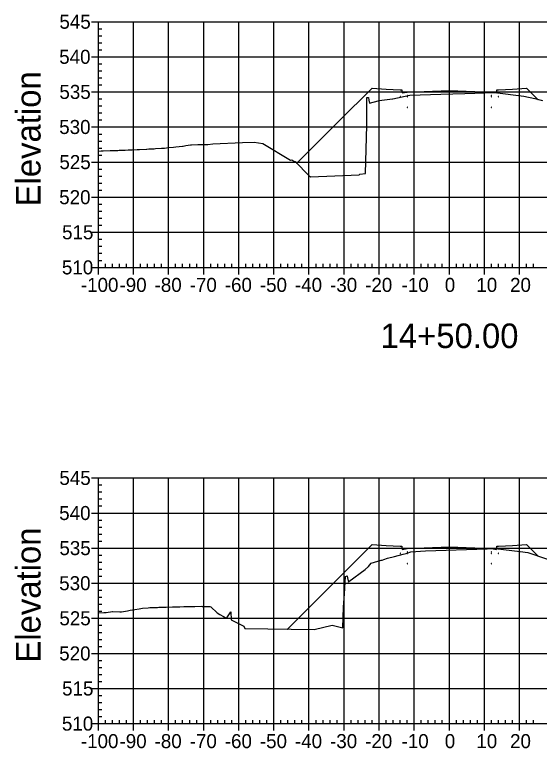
# Model space of a CAD drawing. Extents: x 708103 to 717568, y 374476 to 378707.
# Drawn here: x 717057.6 to 717207.1, y 377171 to 377380.1 of the extents above; entities that cross this region are included whole.
import ezdxf

# ---------------------------------------------------------------- set-up
doc = ezdxf.new("R2010")
doc.units = 0
for name, color, linetype in [('1', 7, 'Continuous'), ('14', 7, 'Continuous'), ('22', 7, 'Continuous'), ('57', 7, 'Continuous'), ('60', 7, 'Continuous'), ('Existing', 7, 'Continuous')]:
    doc.layers.add(name, color=color, linetype=linetype)

msp = doc.modelspace()

# ---------------------------------------------------------------- linework, layer by layer
for points in [[(717167.45, 377356.64), (717167.55, 377356.64), (717167.55, 377356.74), (717167.45, 377356.74)], [(717169.45, 377356.97), (717169.55, 377356.97), (717169.55, 377357.07), (717169.45, 377357.07)], [(717169.45, 377356.64), (717169.55, 377356.64), (717169.55, 377356.74), (717169.45, 377356.74)], [(717181.45, 377357.12), (717181.55, 377357.12), (717181.55, 377357.22), (717181.45, 377357.22)], [(717193.45, 377356.97), (717193.55, 377356.97), (717193.55, 377357.07), (717193.45, 377357.07)], [(717193.45, 377356.64), (717193.55, 377356.64), (717193.55, 377356.74), (717193.45, 377356.74)], [(717195.45, 377356.64), (717195.55, 377356.64), (717195.55, 377356.74), (717195.45, 377356.74)], [(717181.45, 377354.12), (717181.55, 377354.12), (717181.55, 377354.22), (717181.45, 377354.22)], [(717169.45, 377353.64), (717169.55, 377353.64), (717169.55, 377353.74), (717169.45, 377353.74)], [(717193.45, 377353.64), (717193.55, 377353.64), (717193.55, 377353.74), (717193.45, 377353.74)], [(717167.45, 377226.56), (717167.55, 377226.56), (717167.55, 377226.66), (717167.45, 377226.66)], [(717169.45, 377226.89), (717169.55, 377226.89), (717169.55, 377226.99), (717169.45, 377226.99)], [(717169.45, 377226.56), (717169.55, 377226.56), (717169.55, 377226.66), (717169.45, 377226.66)], [(717181.45, 377227.04), (717181.55, 377227.04), (717181.55, 377227.14), (717181.45, 377227.14)], [(717193.45, 377226.89), (717193.55, 377226.89), (717193.55, 377226.99), (717193.45, 377226.99)], [(717193.45, 377226.56), (717193.55, 377226.56), (717193.55, 377226.66), (717193.45, 377226.66)], [(717195.45, 377226.56), (717195.55, 377226.56), (717195.55, 377226.66), (717195.45, 377226.66)], [(717169.45, 377223.56), (717169.55, 377223.56), (717169.55, 377223.66), (717169.45, 377223.66)], [(717181.45, 377224.04), (717181.55, 377224.04), (717181.55, 377224.14), (717181.45, 377224.14)], [(717193.45, 377223.56), (717193.55, 377223.56), (717193.55, 377223.66), (717193.45, 377223.66)]]:
    msp.add_lwpolyline(points, close=True)
at = {"layer": '14'}
for points in [[(717206.74, 377355.93), (717206.74, 377355.98), (717206.74, 377355.93), (717206.69, 377355.93), (717206.74, 377355.93), (717206.74, 377355.88), (717206.74, 377355.93), (717206.79, 377355.93)], [(717138.07, 377337.74), (717138.07, 377337.79), (717138.07, 377337.74), (717138.02, 377337.74), (717138.07, 377337.74), (717138.07, 377337.69), (717138.07, 377337.74), (717138.12, 377337.74)], [(717206.74, 377225.85), (717206.74, 377225.9), (717206.74, 377225.85), (717206.69, 377225.85), (717206.74, 377225.85), (717206.74, 377225.8), (717206.74, 377225.85), (717206.79, 377225.85)], [(717135.42, 377205.01), (717135.42, 377205.06), (717135.42, 377205.01), (717135.37, 377205.01), (717135.42, 377205.01), (717135.42, 377204.96), (717135.42, 377205.01), (717135.47, 377205.01)]]:
    msp.add_lwpolyline(points, dxfattribs=at)
at = {"layer": '22'}
for points in [[(717138.07, 377337.74), (717150.02, 377349.71), (717159.5, 377359.17), (717163.5, 377358.85), (717167.5, 377358.69), (717168, 377358.69), (717168.08, 377357.77), (717169.5, 377358.02), (717181.5, 377358.5), (717193.5, 377358.02), (717194.91, 377357.77), (717195, 377358.69), (717195.5, 377358.69), (717199.5, 377358.85), (717203.5, 377359.17), (717206.74, 377355.93)], [(717135.42, 377205.01), (717159.5, 377229.09), (717163.5, 377228.77), (717167.5, 377228.61), (717168, 377228.61), (717168.08, 377227.69), (717169.5, 377227.94), (717181.5, 377228.42), (717193.5, 377227.94), (717194.91, 377227.69), (717195, 377228.61), (717195.5, 377228.61), (717199.5, 377228.77), (717203.5, 377229.09), (717206.74, 377225.85)]]:
    msp.add_lwpolyline(points, dxfattribs=at)
at = {"layer": '57'}
for p, q in [((717079.5, 377378.07), (717081.5, 377378.07)), ((717081.5, 377378.07), (717281.5, 377378.07)), ((717081.5, 377308.07), (717081.5, 377378.07)), ((717081.5, 377308.07), (717081.5, 377378.07)), ((717091.5, 377308.07), (717091.5, 377378.07)), ((717101.5, 377308.07), (717101.5, 377378.07)), ((717111.5, 377308.07), (717111.5, 377378.07)), ((717121.5, 377308.07), (717121.5, 377378.07)), ((717131.5, 377308.07), (717131.5, 377378.07)), ((717141.5, 377308.07), (717141.5, 377378.07)), ((717151.5, 377308.07), (717151.5, 377378.07)), ((717161.5, 377308.07), (717161.5, 377378.07)), ((717171.5, 377308.07), (717171.5, 377378.07)), ((717181.5, 377308.07), (717181.5, 377378.07)), ((717191.5, 377308.07), (717191.5, 377378.07)), ((717201.5, 377308.07), (717201.5, 377378.07)), ((717081.5, 377376.07), (717082.5, 377376.07)), ((717081.5, 377374.07), (717082.5, 377374.07)), ((717081.5, 377372.07), (717082.5, 377372.07)), ((717081.5, 377370.07), (717082.5, 377370.07)), ((717079.5, 377368.07), (717081.5, 377368.07)), ((717081.5, 377368.07), (717281.5, 377368.07)), ((717081.5, 377366.07), (717082.5, 377366.07)), ((717081.5, 377364.07), (717082.5, 377364.07)), ((717081.5, 377362.07), (717082.5, 377362.07)), ((717081.5, 377360.07), (717082.5, 377360.07)), ((717079.5, 377358.07), (717081.5, 377358.07)), ((717081.5, 377358.07), (717281.5, 377358.07)), ((717081.5, 377356.07), (717082.5, 377356.07)), ((717081.5, 377354.07), (717082.5, 377354.07)), ((717081.5, 377352.07), (717082.5, 377352.07)), ((717081.5, 377350.07), (717082.5, 377350.07)), ((717079.5, 377348.07), (717081.5, 377348.07)), ((717081.5, 377348.07), (717281.5, 377348.07)), ((717081.5, 377346.07), (717082.5, 377346.07)), ((717081.5, 377344.07), (717082.5, 377344.07)), ((717081.5, 377342.07), (717082.5, 377342.07)), ((717081.5, 377340.07), (717082.5, 377340.07)), ((717079.5, 377338.07), (717081.5, 377338.07)), ((717081.5, 377338.07), (717281.5, 377338.07)), ((717081.5, 377336.07), (717082.5, 377336.07)), ((717081.5, 377334.07), (717082.5, 377334.07)), ((717081.5, 377332.07), (717082.5, 377332.07)), ((717081.5, 377330.07), (717082.5, 377330.07)), ((717079.5, 377328.07), (717081.5, 377328.07)), ((717081.5, 377328.07), (717281.5, 377328.07)), ((717081.5, 377326.07), (717082.5, 377326.07)), ((717081.5, 377324.07), (717082.5, 377324.07)), ((717081.5, 377322.07), (717082.5, 377322.07)), ((717081.5, 377320.07), (717082.5, 377320.07)), ((717079.5, 377318.07), (717081.5, 377318.07)), ((717081.5, 377318.07), (717281.5, 377318.07)), ((717081.5, 377316.07), (717082.5, 377316.07)), ((717081.5, 377314.07), (717082.5, 377314.07)), ((717081.5, 377312.07), (717082.5, 377312.07)), ((717081.5, 377310.07), (717082.5, 377310.07)), ((717079.5, 377308.07), (717081.5, 377308.07)), ((717081.5, 377308.07), (717281.5, 377308.07)), ((717081.5, 377308.07), (717281.5, 377308.07)), ((717081.5, 377306.07), (717081.5, 377308.07)), ((717083.5, 377308.07), (717083.5, 377309.07)), ((717085.5, 377308.07), (717085.5, 377309.07)), ((717087.5, 377308.07), (717087.5, 377309.07)), ((717089.5, 377308.07), (717089.5, 377309.07)), ((717091.5, 377306.07), (717091.5, 377308.07)), ((717093.5, 377308.07), (717093.5, 377309.07)), ((717095.5, 377308.07), (717095.5, 377309.07)), ((717097.5, 377308.07), (717097.5, 377309.07)), ((717099.5, 377308.07), (717099.5, 377309.07)), ((717101.5, 377306.07), (717101.5, 377308.07)), ((717103.5, 377308.07), (717103.5, 377309.07)), ((717105.5, 377308.07), (717105.5, 377309.07)), ((717107.5, 377308.07), (717107.5, 377309.07)), ((717109.5, 377308.07), (717109.5, 377309.07)), ((717111.5, 377306.07), (717111.5, 377308.07)), ((717113.5, 377308.07), (717113.5, 377309.07)), ((717115.5, 377308.07), (717115.5, 377309.07)), ((717117.5, 377308.07), (717117.5, 377309.07)), ((717119.5, 377308.07), (717119.5, 377309.07)), ((717121.5, 377306.07), (717121.5, 377308.07)), ((717123.5, 377308.07), (717123.5, 377309.07)), ((717125.5, 377308.07), (717125.5, 377309.07)), ((717127.5, 377308.07), (717127.5, 377309.07)), ((717129.5, 377308.07), (717129.5, 377309.07)), ((717131.5, 377306.07), (717131.5, 377308.07)), ((717133.5, 377308.07), (717133.5, 377309.07)), ((717135.5, 377308.07), (717135.5, 377309.07)), ((717137.5, 377308.07), (717137.5, 377309.07)), ((717139.5, 377308.07), (717139.5, 377309.07)), ((717141.5, 377306.07), (717141.5, 377308.07)), ((717143.5, 377308.07), (717143.5, 377309.07)), ((717145.5, 377308.07), (717145.5, 377309.07)), ((717147.5, 377308.07), (717147.5, 377309.07)), ((717149.5, 377308.07), (717149.5, 377309.07)), ((717151.5, 377306.07), (717151.5, 377308.07)), ((717153.5, 377308.07), (717153.5, 377309.07)), ((717155.5, 377308.07), (717155.5, 377309.07)), ((717157.5, 377308.07), (717157.5, 377309.07)), ((717159.5, 377308.07), (717159.5, 377309.07)), ((717161.5, 377306.07), (717161.5, 377308.07)), ((717163.5, 377308.07), (717163.5, 377309.07)), ((717165.5, 377308.07), (717165.5, 377309.07)), ((717167.5, 377308.07), (717167.5, 377309.07)), ((717169.5, 377308.07), (717169.5, 377309.07)), ((717171.5, 377306.07), (717171.5, 377308.07)), ((717173.5, 377308.07), (717173.5, 377309.07)), ((717175.5, 377308.07), (717175.5, 377309.07)), ((717177.5, 377308.07), (717177.5, 377309.07)), ((717179.5, 377308.07), (717179.5, 377309.07)), ((717181.5, 377306.07), (717181.5, 377308.07)), ((717183.5, 377308.07), (717183.5, 377309.07)), ((717185.5, 377308.07), (717185.5, 377309.07)), ((717187.5, 377308.07), (717187.5, 377309.07)), ((717189.5, 377308.07), (717189.5, 377309.07)), ((717191.5, 377306.07), (717191.5, 377308.07)), ((717193.5, 377308.07), (717193.5, 377309.07)), ((717195.5, 377308.07), (717195.5, 377309.07)), ((717197.5, 377308.07), (717197.5, 377309.07)), ((717199.5, 377308.07), (717199.5, 377309.07)), ((717201.5, 377306.07), (717201.5, 377308.07)), ((717203.5, 377308.07), (717203.5, 377309.07)), ((717205.5, 377308.07), (717205.5, 377309.07)), ((717079.5, 377248.07), (717081.5, 377248.07)), ((717081.5, 377248.07), (717281.5, 377248.07)), ((717081.5, 377178.07), (717081.5, 377248.07)), ((717081.5, 377178.07), (717081.5, 377248.07)), ((717091.5, 377178.07), (717091.5, 377248.07)), ((717101.5, 377178.07), (717101.5, 377248.07)), ((717111.5, 377178.07), (717111.5, 377248.07)), ((717121.5, 377178.07), (717121.5, 377248.07)), ((717131.5, 377178.07), (717131.5, 377248.07)), ((717141.5, 377178.07), (717141.5, 377248.07)), ((717151.5, 377178.07), (717151.5, 377248.07)), ((717161.5, 377178.07), (717161.5, 377248.07)), ((717171.5, 377178.07), (717171.5, 377248.07)), ((717181.5, 377178.07), (717181.5, 377248.07)), ((717191.5, 377178.07), (717191.5, 377248.07)), ((717201.5, 377178.07), (717201.5, 377248.07)), ((717081.5, 377246.07), (717082.5, 377246.07)), ((717081.5, 377244.07), (717082.5, 377244.07)), ((717081.5, 377242.07), (717082.5, 377242.07)), ((717081.5, 377240.07), (717082.5, 377240.07)), ((717079.5, 377238.07), (717081.5, 377238.07)), ((717081.5, 377238.07), (717281.5, 377238.07)), ((717081.5, 377236.07), (717082.5, 377236.07)), ((717081.5, 377234.07), (717082.5, 377234.07)), ((717081.5, 377232.07), (717082.5, 377232.07)), ((717081.5, 377230.07), (717082.5, 377230.07)), ((717079.5, 377228.07), (717081.5, 377228.07)), ((717081.5, 377228.07), (717281.5, 377228.07)), ((717081.5, 377226.07), (717082.5, 377226.07)), ((717081.5, 377224.07), (717082.5, 377224.07)), ((717081.5, 377222.07), (717082.5, 377222.07)), ((717081.5, 377220.07), (717082.5, 377220.07)), ((717079.5, 377218.07), (717081.5, 377218.07)), ((717081.5, 377218.07), (717281.5, 377218.07)), ((717081.5, 377216.07), (717082.5, 377216.07)), ((717081.5, 377214.07), (717082.5, 377214.07)), ((717081.5, 377212.07), (717082.5, 377212.07)), ((717081.5, 377210.07), (717082.5, 377210.07)), ((717079.5, 377208.07), (717081.5, 377208.07)), ((717081.5, 377208.07), (717281.5, 377208.07)), ((717081.5, 377206.07), (717082.5, 377206.07)), ((717081.5, 377204.07), (717082.5, 377204.07)), ((717081.5, 377202.07), (717082.5, 377202.07)), ((717081.5, 377200.07), (717082.5, 377200.07)), ((717079.5, 377198.07), (717081.5, 377198.07)), ((717081.5, 377198.07), (717281.5, 377198.07)), ((717081.5, 377196.07), (717082.5, 377196.07)), ((717081.5, 377194.07), (717082.5, 377194.07)), ((717081.5, 377192.07), (717082.5, 377192.07)), ((717081.5, 377190.07), (717082.5, 377190.07)), ((717079.5, 377188.07), (717081.5, 377188.07)), ((717081.5, 377188.07), (717281.5, 377188.07)), ((717081.5, 377186.07), (717082.5, 377186.07)), ((717081.5, 377184.07), (717082.5, 377184.07)), ((717081.5, 377182.07), (717082.5, 377182.07)), ((717081.5, 377180.07), (717082.5, 377180.07)), ((717083.5, 377178.07), (717083.5, 377179.07)), ((717085.5, 377178.07), (717085.5, 377179.07)), ((717087.5, 377178.07), (717087.5, 377179.07)), ((717089.5, 377178.07), (717089.5, 377179.07)), ((717093.5, 377178.07), (717093.5, 377179.07)), ((717095.5, 377178.07), (717095.5, 377179.07)), ((717097.5, 377178.07), (717097.5, 377179.07)), ((717099.5, 377178.07), (717099.5, 377179.07)), ((717103.5, 377178.07), (717103.5, 377179.07)), ((717105.5, 377178.07), (717105.5, 377179.07)), ((717107.5, 377178.07), (717107.5, 377179.07)), ((717109.5, 377178.07), (717109.5, 377179.07)), ((717113.5, 377178.07), (717113.5, 377179.07)), ((717115.5, 377178.07), (717115.5, 377179.07)), ((717117.5, 377178.07), (717117.5, 377179.07)), ((717119.5, 377178.07), (717119.5, 377179.07)), ((717123.5, 377178.07), (717123.5, 377179.07)), ((717125.5, 377178.07), (717125.5, 377179.07)), ((717127.5, 377178.07), (717127.5, 377179.07)), ((717129.5, 377178.07), (717129.5, 377179.07)), ((717133.5, 377178.07), (717133.5, 377179.07)), ((717135.5, 377178.07), (717135.5, 377179.07)), ((717137.5, 377178.07), (717137.5, 377179.07)), ((717139.5, 377178.07), (717139.5, 377179.07)), ((717143.5, 377178.07), (717143.5, 377179.07)), ((717145.5, 377178.07), (717145.5, 377179.07)), ((717147.5, 377178.07), (717147.5, 377179.07)), ((717149.5, 377178.07), (717149.5, 377179.07)), ((717153.5, 377178.07), (717153.5, 377179.07)), ((717155.5, 377178.07), (717155.5, 377179.07)), ((717157.5, 377178.07), (717157.5, 377179.07)), ((717159.5, 377178.07), (717159.5, 377179.07)), ((717163.5, 377178.07), (717163.5, 377179.07)), ((717165.5, 377178.07), (717165.5, 377179.07)), ((717167.5, 377178.07), (717167.5, 377179.07)), ((717169.5, 377178.07), (717169.5, 377179.07)), ((717173.5, 377178.07), (717173.5, 377179.07)), ((717175.5, 377178.07), (717175.5, 377179.07)), ((717177.5, 377178.07), (717177.5, 377179.07)), ((717179.5, 377178.07), (717179.5, 377179.07)), ((717183.5, 377178.07), (717183.5, 377179.07)), ((717185.5, 377178.07), (717185.5, 377179.07)), ((717187.5, 377178.07), (717187.5, 377179.07)), ((717189.5, 377178.07), (717189.5, 377179.07)), ((717193.5, 377178.07), (717193.5, 377179.07)), ((717195.5, 377178.07), (717195.5, 377179.07)), ((717197.5, 377178.07), (717197.5, 377179.07)), ((717199.5, 377178.07), (717199.5, 377179.07)), ((717203.5, 377178.07), (717203.5, 377179.07)), ((717205.5, 377178.07), (717205.5, 377179.07)), ((717079.5, 377178.07), (717081.5, 377178.07)), ((717081.5, 377178.07), (717281.5, 377178.07)), ((717081.5, 377178.07), (717281.5, 377178.07)), ((717081.5, 377176.07), (717081.5, 377178.07)), ((717091.5, 377176.07), (717091.5, 377178.07)), ((717101.5, 377176.07), (717101.5, 377178.07)), ((717111.5, 377176.07), (717111.5, 377178.07)), ((717121.5, 377176.07), (717121.5, 377178.07)), ((717131.5, 377176.07), (717131.5, 377178.07)), ((717141.5, 377176.07), (717141.5, 377178.07)), ((717151.5, 377176.07), (717151.5, 377178.07)), ((717161.5, 377176.07), (717161.5, 377178.07)), ((717171.5, 377176.07), (717171.5, 377178.07)), ((717181.5, 377176.07), (717181.5, 377178.07)), ((717191.5, 377176.07), (717191.5, 377178.07)), ((717201.5, 377176.07), (717201.5, 377178.07))]:
    msp.add_line(p, q, dxfattribs=at)
at = {"layer": 'Existing'}
for points in [[(717081.5, 377341.21), (717082.29, 377341.23), (717082.87, 377341.25), (717084.87, 377341.33), (717084.94, 377341.33), (717085.26, 377341.35), (717087.01, 377341.41), (717087.44, 377341.43), (717089.08, 377341.49), (717090.01, 377341.52), (717091.15, 377341.56), (717092.58, 377341.64), (717093.22, 377341.68), (717095.16, 377341.77), (717095.29, 377341.78), (717095.84, 377341.81), (717097.36, 377341.89), (717097.73, 377341.91), (717099.43, 377342.01), (717100.3, 377342.07), (717101.5, 377342.18), (717102.88, 377342.32), (717103.57, 377342.4), (717105.45, 377342.62), (717105.64, 377342.65), (717106.42, 377342.77), (717107.71, 377342.97), (717108.02, 377343.01), (717109.78, 377343.07), (717110.59, 377343.07), (717111.85, 377343.07), (717112.44, 377343.07), (717112.66, 377343.07), (717114.14, 377343.26), (717122.55, 377343.66), (717125.87, 377343.77), (717128.34, 377343.4), (717136.22, 377338.65), (717136.59, 377338.67), (717137.14, 377338.33), (717137.58, 377338.25), (717141.52, 377334.14), (717141.94, 377333.84), (717155.81, 377334.44), (717155.97, 377334.59), (717157.65, 377334.85), (717157.94, 377348.61), (717157.97, 377356.5), (717158.27, 377356.5), (717158.47, 377356.5), (717158.6, 377355.69), (717158.7, 377354.9), (717161.18, 377355.51), (717161.53, 377355.6), (717165.33, 377356.13), (717165.35, 377356.13), (717165.36, 377356.13), (717165.36, 377356.13), (717165.36, 377356.13), (717170.23, 377357.18), (717179.07, 377357.39), (717185.91, 377357.64), (717194.42, 377357.86), (717202.71, 377356.84), (717205.86, 377356.16), (717208.03, 377355.59)], [(717081.5, 377209.61), (717083.06, 377209.68), (717083.69, 377209.69), (717085.51, 377209.97), (717085.62, 377209.97), (717087.64, 377209.91), (717088.04, 377209.92), (717089.77, 377210.23), (717090.58, 377210.38), (717091.91, 377210.59), (717093.13, 377210.81), (717094.04, 377210.96), (717095.68, 377211.06), (717096.17, 377211.13), (717098.22, 377211.19), (717098.3, 377211.19), (717098.7, 377211.21), (717100.43, 377211.26), (717100.77, 377211.27), (717102.56, 377211.31), (717103.32, 377211.33), (717104.7, 377211.36), (717105.86, 377211.39), (717106.83, 377211.39), (717108.41, 377211.42), (717108.96, 377211.42), (717110.96, 377211.48), (717111.09, 377211.46), (717111.78, 377211.47), (717113.22, 377211.45), (717113.51, 377211.38), (717115.36, 377209.63), (717116.05, 377209.15), (717117.09, 377208.58), (717117.92, 377208.12), (717118.08, 377208.2), (717119.25, 377209.95), (717119.36, 377207.67), (717122.92, 377205.84), (717123.26, 377205.21), (717142.98, 377204.89), (717148.06, 377206.08), (717151.18, 377205.33), (717151.37, 377211.27), (717151.6, 377215.06), (717151.9, 377219.95), (717152.22, 377220.11), (717152.38, 377220.16), (717152.38, 377220.16), (717152.44, 377219.57), (717152.76, 377218.41), (717152.87, 377218.56), (717157.51, 377221.96), (717158.48, 377222.83), (717159.21, 377223.75), (717162.04, 377224.6), (717162.35, 377224.66), (717162.82, 377224.87), (717163.88, 377225.25), (717165.9, 377225.7), (717168.38, 377226.35), (717169.17, 377226.56), (717169.52, 377226.66), (717170.52, 377227.03), (717174.73, 377227.27), (717192.24, 377227.89), (717194.5, 377227.95), (717194.51, 377227.95), (717194.51, 377227.95), (717194.54, 377227.95), (717201.72, 377227.08), (717203.9, 377226.81), (717229.62, 377218.07)]]:
    msp.add_lwpolyline(points, dxfattribs=at)

# ---------------------------------------------------------------- texts
at = {"layer": '1'}
msp.add_text('14+50.00', height=7, dxfattribs=at).set_placement((717161.9, 377285.07))
at = {"layer": '14'}
for p in [(717163.46, 377358.8), (717163.46, 377358.13), (717167.46, 377357.97), (717195.46, 377357.97), (717199.46, 377358.8), (717199.46, 377358.13), (717163.46, 377228.72), (717199.46, 377228.72), (717163.46, 377228.05), (717167.46, 377227.89), (717195.46, 377227.89), (717199.46, 377228.05)]:
    msp.add_text('+', height=0.1, dxfattribs=at).set_placement(p)
at = {"layer": '57'}
for s, p in [('545', (717070.37, 377376.07)), ('540', (717070.32, 377366.07)), ('535', (717070.37, 377356.07)), ('530', (717070.32, 377346.07)), ('525', (717070.37, 377336.07)), ('520', (717070.32, 377326.07)), ('515', (717071.14, 377316.07)), ('510', (717071.09, 377306.07)), ('-100', (717076.49, 377301.07)), ('-90', (717087.5, 377301.07)), ('-80', (717097.5, 377301.07)), ('-70', (717107.5, 377301.07)), ('-60', (717117.5, 377301.07)), ('-50', (717127.5, 377301.07)), ('-40', (717137.5, 377301.07)), ('-30', (717147.5, 377301.07)), ('-20', (717157.5, 377301.07)), ('-10', (717167.88, 377301.07)), ('0', (717180.2, 377301.07)), ('10', (717189.19, 377301.07)), ('20', (717198.8, 377301.07)), ('545', (717070.37, 377246.07)), ('540', (717070.32, 377236.07)), ('535', (717070.37, 377226.07)), ('530', (717070.32, 377216.07)), ('525', (717070.37, 377206.07)), ('520', (717070.32, 377196.07)), ('515', (717071.14, 377186.07)), ('510', (717071.09, 377176.07)), ('-100', (717076.49, 377171.07)), ('-90', (717087.5, 377171.07)), ('-80', (717097.5, 377171.07)), ('-70', (717107.5, 377171.07)), ('-60', (717117.5, 377171.07)), ('-50', (717127.5, 377171.07)), ('-40', (717137.5, 377171.07)), ('-30', (717147.5, 377171.07)), ('-20', (717157.5, 377171.07)), ('-10', (717167.88, 377171.07)), ('0', (717180.2, 377171.07)), ('10', (717189.19, 377171.07)), ('20', (717198.8, 377171.07))]:
    msp.add_text(s, height=4, dxfattribs=at).set_placement(p)
at = {"layer": '60'}
for p in [(717065, 377325.44), (717065, 377195.44)]:
    msp.add_text('Elevation', height=7, rotation=90, dxfattribs=at).set_placement(p)

doc.saveas('drawing.dxf')
